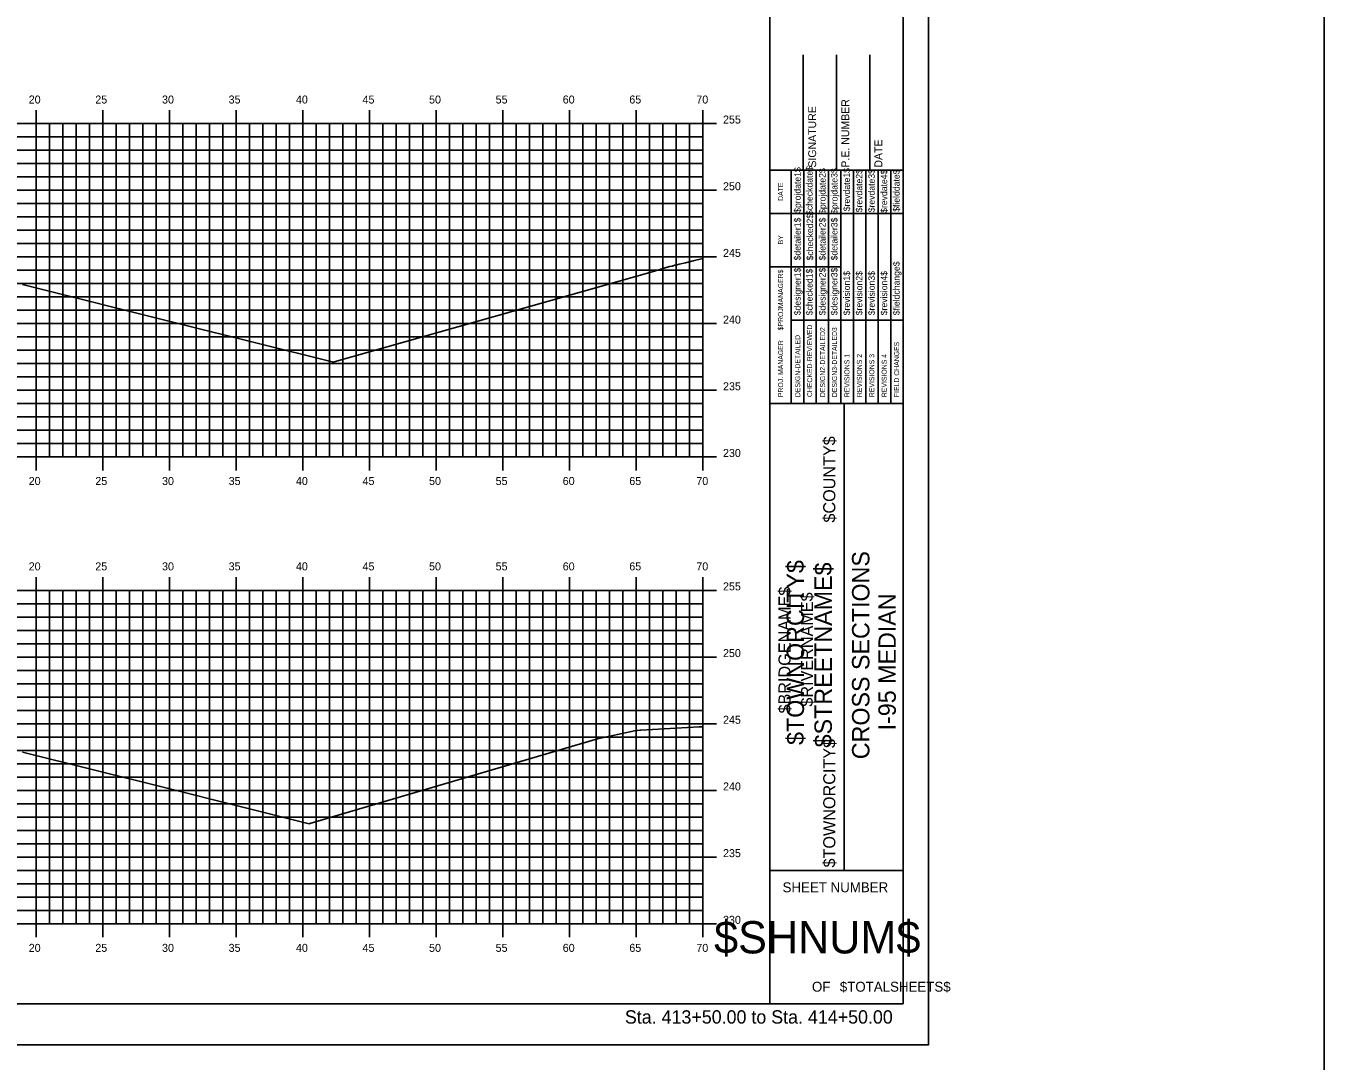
# Model space of a CAD drawing. Extents: x 1168600 to 1177589, y 610178 to 611246.
# Drawn here: x 1172765.3 to 1172862.6, y 610899.3 to 610976.9 of the extents above; entities that cross this region are included whole.
import ezdxf

# ---------------------------------------------------------------- set-up
doc = ezdxf.new("R2010")
doc.units = 0
for name, color, linetype in [('_Construction', 7, 'Continuous'), ('_Station Equation', 7, 'Continuous'), ('BORDER', 7, 'Continuous'), ('BRIDGE_TITLE', 7, 'Continuous'), ('H_V ANNOTATION', 7, 'Continuous'), ('HIGHWAY_TITLE', 7, 'Continuous'), ('MAJOR', 7, 'Continuous'), ('MINOR', 7, 'Continuous'), ('PLOT BOUNDARY', 7, 'Continuous')]:
    doc.layers.add(name, color=color, linetype=linetype)

msp = doc.modelspace()

# ---------------------------------------------------------------- linework, layer by layer
at = {"layer": '_Construction'}
msp.add_line((1172862.626, 611070.66), (1172862.626, 610854.228), dxfattribs=at)
at = {"layer": '_Station Equation'}
for points in [[(1172765.071, 610957.527), (1172776.716, 610954.616), (1172788.361, 610951.705), (1172788.411, 610951.719), (1172812.424, 610958.534), (1172813.559, 610958.87), (1172813.749, 610958.91), (1172813.751, 610958.91), (1172813.804, 610958.927), (1172813.846, 610958.934), (1172813.959, 610958.965), (1172814.129, 610959.009), (1172814.287, 610959.047), (1172814.756, 610959.151), (1172815.325, 610959.292), (1172816.071, 610959.472)], [(1172765.071, 610922.471), (1172775.813, 610919.785), (1172786.555, 610917.1), (1172786.605, 610917.114), (1172786.605, 610917.114), (1172786.606, 610917.114), (1172808.165, 610923.472), (1172810.927, 610924.062), (1172811.348, 610924.118), (1172811.352, 610924.119), (1172811.409, 610924.122), (1172815.787, 610924.374), (1172816.071, 610924.376)]]:
    msp.add_lwpolyline(points, dxfattribs=at)
at = {"layer": 'BORDER'}
for p, q in [((1172821.071, 610903.599), (1172821.071, 611008.599)), ((1172831.071, 610903.599), (1172831.071, 611008.599)), ((1172823.571, 610966.099), (1172823.571, 610974.747)), ((1172826.071, 610966.099), (1172826.071, 610974.747)), ((1172828.571, 610966.099), (1172828.571, 610974.747)), ((1172821.071, 610966.099), (1172831.071, 610966.099)), ((1172821.071, 610948.599), (1172831.071, 610948.599)), ((1172826.662, 610913.599), (1172826.662, 610948.599)), ((1172821.071, 610913.599), (1172831.071, 610913.599)), ((1172671.071, 610903.596), (1172831.071, 610903.596))]:
    msp.add_line(p, q, dxfattribs=at)
for points in [[(1172822.686, 610962.849), (1172822.686, 610966.099)], [(1172823.619, 610948.602), (1172823.619, 610966.099)], [(1172824.551, 610966.099), (1172824.551, 610948.602)], [(1172825.482, 610948.602), (1172825.482, 610966.099)], [(1172826.414, 610948.602), (1172826.414, 610966.099)], [(1172827.346, 610948.602), (1172827.346, 610966.099)], [(1172828.277, 610948.602), (1172828.277, 610966.099)], [(1172829.209, 610948.602), (1172829.209, 610966.099)], [(1172830.141, 610948.602), (1172830.141, 610966.099)], [(1172822.687, 610948.602), (1172822.687, 610965.393)], [(1172821.071, 610962.849), (1172831.071, 610962.849)], [(1172821.071, 610958.849), (1172822.687, 610958.849)], [(1172822.686, 610958.849), (1172826.413, 610958.849)], [(1172822.686, 610954.849), (1172831.071, 610954.849)]]:
    msp.add_lwpolyline(points, dxfattribs=at)
at = {"layer": 'MAJOR'}
for p, q in [((1172766.071, 610970.598), (1172766.071, 610969.596)), ((1172771.071, 610970.598), (1172771.071, 610969.596)), ((1172776.071, 610970.598), (1172776.071, 610969.596)), ((1172781.071, 610970.598), (1172781.071, 610969.596)), ((1172786.071, 610970.598), (1172786.071, 610969.596)), ((1172791.071, 610970.598), (1172791.071, 610969.596)), ((1172796.071, 610970.598), (1172796.071, 610969.596)), ((1172801.071, 610970.598), (1172801.071, 610969.596)), ((1172806.071, 610970.598), (1172806.071, 610969.596)), ((1172811.071, 610970.598), (1172811.071, 610969.596)), ((1172816.071, 610970.598), (1172816.071, 610969.596)), ((1172676.071, 610969.596), (1172816.071, 610969.596)), ((1172676.071, 610969.596), (1172816.071, 610969.596)), ((1172766.071, 610944.596), (1172766.071, 610969.596)), ((1172771.071, 610944.596), (1172771.071, 610969.596)), ((1172776.071, 610944.596), (1172776.071, 610969.596)), ((1172781.071, 610944.596), (1172781.071, 610969.596)), ((1172786.071, 610944.596), (1172786.071, 610969.596)), ((1172791.071, 610944.596), (1172791.071, 610969.596)), ((1172796.071, 610944.596), (1172796.071, 610969.596)), ((1172801.071, 610944.596), (1172801.071, 610969.596)), ((1172806.071, 610944.596), (1172806.071, 610969.596)), ((1172811.071, 610944.596), (1172811.071, 610969.596)), ((1172817.073, 610969.596), (1172815.069, 610969.596)), ((1172816.071, 610944.596), (1172816.071, 610969.596)), ((1172816.071, 610944.596), (1172816.071, 610969.596)), ((1172676.071, 610964.596), (1172816.071, 610964.596)), ((1172817.073, 610964.596), (1172815.069, 610964.596)), ((1172676.071, 610959.596), (1172816.071, 610959.596)), ((1172817.073, 610959.596), (1172815.069, 610959.596)), ((1172676.071, 610954.596), (1172816.071, 610954.596)), ((1172817.073, 610954.596), (1172815.069, 610954.596)), ((1172676.071, 610949.596), (1172816.071, 610949.596)), ((1172817.073, 610949.596), (1172815.069, 610949.596)), ((1172676.071, 610944.596), (1172816.071, 610944.596)), ((1172676.071, 610944.596), (1172816.071, 610944.596)), ((1172766.071, 610943.594), (1172766.071, 610944.596)), ((1172771.071, 610943.594), (1172771.071, 610944.596)), ((1172776.071, 610943.594), (1172776.071, 610944.596)), ((1172781.071, 610943.594), (1172781.071, 610944.596)), ((1172786.071, 610943.594), (1172786.071, 610944.596)), ((1172791.071, 610943.594), (1172791.071, 610944.596)), ((1172796.071, 610943.594), (1172796.071, 610944.596)), ((1172801.071, 610943.594), (1172801.071, 610944.596)), ((1172806.071, 610943.594), (1172806.071, 610944.596)), ((1172811.071, 610943.594), (1172811.071, 610944.596)), ((1172817.073, 610944.596), (1172815.069, 610944.596)), ((1172816.071, 610943.594), (1172816.071, 610944.596)), ((1172766.071, 610935.598), (1172766.071, 610934.596)), ((1172771.071, 610935.598), (1172771.071, 610934.596)), ((1172776.071, 610935.598), (1172776.071, 610934.596)), ((1172781.071, 610935.598), (1172781.071, 610934.596)), ((1172786.071, 610935.598), (1172786.071, 610934.596)), ((1172791.071, 610935.598), (1172791.071, 610934.596)), ((1172796.071, 610935.598), (1172796.071, 610934.596)), ((1172801.071, 610935.598), (1172801.071, 610934.596)), ((1172806.071, 610935.598), (1172806.071, 610934.596)), ((1172811.071, 610935.598), (1172811.071, 610934.596)), ((1172816.071, 610935.598), (1172816.071, 610934.596)), ((1172676.071, 610934.596), (1172816.071, 610934.596)), ((1172676.071, 610934.596), (1172816.071, 610934.596)), ((1172766.071, 610909.596), (1172766.071, 610934.596)), ((1172771.071, 610909.596), (1172771.071, 610934.596)), ((1172776.071, 610909.596), (1172776.071, 610934.596)), ((1172781.071, 610909.596), (1172781.071, 610934.596)), ((1172786.071, 610909.596), (1172786.071, 610934.596)), ((1172791.071, 610909.596), (1172791.071, 610934.596)), ((1172796.071, 610909.596), (1172796.071, 610934.596)), ((1172801.071, 610909.596), (1172801.071, 610934.596)), ((1172806.071, 610909.596), (1172806.071, 610934.596)), ((1172811.071, 610909.596), (1172811.071, 610934.596)), ((1172817.073, 610934.596), (1172815.069, 610934.596)), ((1172816.071, 610909.596), (1172816.071, 610934.596)), ((1172816.071, 610909.596), (1172816.071, 610934.596)), ((1172676.071, 610929.596), (1172816.071, 610929.596)), ((1172817.073, 610929.596), (1172815.069, 610929.596)), ((1172676.071, 610924.596), (1172816.071, 610924.596)), ((1172817.073, 610924.596), (1172815.069, 610924.596)), ((1172676.071, 610919.596), (1172816.071, 610919.596)), ((1172817.073, 610919.596), (1172815.069, 610919.596)), ((1172676.071, 610914.596), (1172816.071, 610914.596)), ((1172817.073, 610914.596), (1172815.069, 610914.596)), ((1172676.071, 610909.596), (1172816.071, 610909.596)), ((1172676.071, 610909.596), (1172816.071, 610909.596)), ((1172766.071, 610908.594), (1172766.071, 610909.596)), ((1172771.071, 610908.594), (1172771.071, 610909.596)), ((1172776.071, 610908.594), (1172776.071, 610909.596)), ((1172781.071, 610908.594), (1172781.071, 610909.596)), ((1172786.071, 610908.594), (1172786.071, 610909.596)), ((1172791.071, 610908.594), (1172791.071, 610909.596)), ((1172796.071, 610908.594), (1172796.071, 610909.596)), ((1172801.071, 610908.594), (1172801.071, 610909.596)), ((1172806.071, 610908.594), (1172806.071, 610909.596)), ((1172811.071, 610908.594), (1172811.071, 610909.596)), ((1172817.073, 610909.596), (1172815.069, 610909.596)), ((1172816.071, 610908.594), (1172816.071, 610909.596))]:
    msp.add_line(p, q, dxfattribs=at)
at = {"layer": 'MINOR'}
for p, q in [((1172767.071, 610944.596), (1172767.071, 610969.596)), ((1172768.071, 610944.596), (1172768.071, 610969.596)), ((1172769.071, 610944.596), (1172769.071, 610969.596)), ((1172770.071, 610944.596), (1172770.071, 610969.596)), ((1172772.071, 610944.596), (1172772.071, 610969.596)), ((1172773.071, 610944.596), (1172773.071, 610969.596)), ((1172774.071, 610944.596), (1172774.071, 610969.596)), ((1172775.071, 610944.596), (1172775.071, 610969.596)), ((1172777.071, 610944.596), (1172777.071, 610969.596)), ((1172778.071, 610944.596), (1172778.071, 610969.596)), ((1172779.071, 610944.596), (1172779.071, 610969.596)), ((1172780.071, 610944.596), (1172780.071, 610969.596)), ((1172782.071, 610944.596), (1172782.071, 610969.596)), ((1172783.071, 610944.596), (1172783.071, 610969.596)), ((1172784.071, 610944.596), (1172784.071, 610969.596)), ((1172785.071, 610944.596), (1172785.071, 610969.596)), ((1172787.071, 610944.596), (1172787.071, 610969.596)), ((1172788.071, 610944.596), (1172788.071, 610969.596)), ((1172789.071, 610944.596), (1172789.071, 610969.596)), ((1172790.071, 610944.596), (1172790.071, 610969.596)), ((1172792.071, 610944.596), (1172792.071, 610969.596)), ((1172793.071, 610944.596), (1172793.071, 610969.596)), ((1172794.071, 610944.596), (1172794.071, 610969.596)), ((1172795.071, 610944.596), (1172795.071, 610969.596)), ((1172797.071, 610944.596), (1172797.071, 610969.596)), ((1172798.071, 610944.596), (1172798.071, 610969.596)), ((1172799.071, 610944.596), (1172799.071, 610969.596)), ((1172800.071, 610944.596), (1172800.071, 610969.596)), ((1172802.071, 610944.596), (1172802.071, 610969.596)), ((1172803.071, 610944.596), (1172803.071, 610969.596)), ((1172804.071, 610944.596), (1172804.071, 610969.596)), ((1172805.071, 610944.596), (1172805.071, 610969.596)), ((1172807.071, 610944.596), (1172807.071, 610969.596)), ((1172808.071, 610944.596), (1172808.071, 610969.596)), ((1172809.071, 610944.596), (1172809.071, 610969.596)), ((1172810.071, 610944.596), (1172810.071, 610969.596)), ((1172812.071, 610944.596), (1172812.071, 610969.596)), ((1172813.071, 610944.596), (1172813.071, 610969.596)), ((1172814.071, 610944.596), (1172814.071, 610969.596)), ((1172815.071, 610944.596), (1172815.071, 610969.596)), ((1172676.071, 610968.596), (1172816.071, 610968.596)), ((1172816.071, 610968.596), (1172815.069, 610968.596)), ((1172676.071, 610967.596), (1172816.071, 610967.596)), ((1172816.071, 610967.596), (1172815.069, 610967.596)), ((1172676.071, 610966.596), (1172816.071, 610966.596)), ((1172816.071, 610966.596), (1172815.069, 610966.596)), ((1172676.071, 610965.596), (1172816.071, 610965.596)), ((1172816.071, 610965.596), (1172815.069, 610965.596)), ((1172676.071, 610963.596), (1172816.071, 610963.596)), ((1172816.071, 610963.596), (1172815.069, 610963.596)), ((1172676.071, 610962.596), (1172816.071, 610962.596)), ((1172816.071, 610962.596), (1172815.069, 610962.596)), ((1172676.071, 610961.596), (1172816.071, 610961.596)), ((1172816.071, 610961.596), (1172815.069, 610961.596)), ((1172676.071, 610960.596), (1172816.071, 610960.596)), ((1172816.071, 610960.596), (1172815.069, 610960.596)), ((1172676.071, 610958.596), (1172816.071, 610958.596)), ((1172816.071, 610958.596), (1172815.069, 610958.596)), ((1172676.071, 610957.596), (1172816.071, 610957.596)), ((1172816.071, 610957.596), (1172815.069, 610957.596)), ((1172676.071, 610956.596), (1172816.071, 610956.596)), ((1172816.071, 610956.596), (1172815.069, 610956.596)), ((1172676.071, 610955.596), (1172816.071, 610955.596)), ((1172816.071, 610955.596), (1172815.069, 610955.596)), ((1172676.071, 610953.596), (1172816.071, 610953.596)), ((1172816.071, 610953.596), (1172815.069, 610953.596)), ((1172676.071, 610952.596), (1172816.071, 610952.596)), ((1172816.071, 610952.596), (1172815.069, 610952.596)), ((1172676.071, 610951.596), (1172816.071, 610951.596)), ((1172816.071, 610951.596), (1172815.069, 610951.596)), ((1172676.071, 610950.596), (1172816.071, 610950.596)), ((1172816.071, 610950.596), (1172815.069, 610950.596)), ((1172676.071, 610948.596), (1172816.071, 610948.596)), ((1172816.071, 610948.596), (1172815.069, 610948.596)), ((1172676.071, 610947.596), (1172816.071, 610947.596)), ((1172816.071, 610947.596), (1172815.069, 610947.596)), ((1172676.071, 610946.596), (1172816.071, 610946.596)), ((1172816.071, 610946.596), (1172815.069, 610946.596)), ((1172676.071, 610945.596), (1172816.071, 610945.596)), ((1172816.071, 610945.596), (1172815.069, 610945.596)), ((1172767.071, 610909.596), (1172767.071, 610934.596)), ((1172768.071, 610909.596), (1172768.071, 610934.596)), ((1172769.071, 610909.596), (1172769.071, 610934.596)), ((1172770.071, 610909.596), (1172770.071, 610934.596)), ((1172772.071, 610909.596), (1172772.071, 610934.596)), ((1172773.071, 610909.596), (1172773.071, 610934.596)), ((1172774.071, 610909.596), (1172774.071, 610934.596)), ((1172775.071, 610909.596), (1172775.071, 610934.596)), ((1172777.071, 610909.596), (1172777.071, 610934.596)), ((1172778.071, 610909.596), (1172778.071, 610934.596)), ((1172779.071, 610909.596), (1172779.071, 610934.596)), ((1172780.071, 610909.596), (1172780.071, 610934.596)), ((1172782.071, 610909.596), (1172782.071, 610934.596)), ((1172783.071, 610909.596), (1172783.071, 610934.596)), ((1172784.071, 610909.596), (1172784.071, 610934.596)), ((1172785.071, 610909.596), (1172785.071, 610934.596)), ((1172787.071, 610909.596), (1172787.071, 610934.596)), ((1172788.071, 610909.596), (1172788.071, 610934.596)), ((1172789.071, 610909.596), (1172789.071, 610934.596)), ((1172790.071, 610909.596), (1172790.071, 610934.596)), ((1172792.071, 610909.596), (1172792.071, 610934.596)), ((1172793.071, 610909.596), (1172793.071, 610934.596)), ((1172794.071, 610909.596), (1172794.071, 610934.596)), ((1172795.071, 610909.596), (1172795.071, 610934.596)), ((1172797.071, 610909.596), (1172797.071, 610934.596)), ((1172798.071, 610909.596), (1172798.071, 610934.596)), ((1172799.071, 610909.596), (1172799.071, 610934.596)), ((1172800.071, 610909.596), (1172800.071, 610934.596)), ((1172802.071, 610909.596), (1172802.071, 610934.596)), ((1172803.071, 610909.596), (1172803.071, 610934.596)), ((1172804.071, 610909.596), (1172804.071, 610934.596)), ((1172805.071, 610909.596), (1172805.071, 610934.596)), ((1172807.071, 610909.596), (1172807.071, 610934.596)), ((1172808.071, 610909.596), (1172808.071, 610934.596)), ((1172809.071, 610909.596), (1172809.071, 610934.596)), ((1172810.071, 610909.596), (1172810.071, 610934.596)), ((1172812.071, 610909.596), (1172812.071, 610934.596)), ((1172813.071, 610909.596), (1172813.071, 610934.596)), ((1172814.071, 610909.596), (1172814.071, 610934.596)), ((1172815.071, 610909.596), (1172815.071, 610934.596)), ((1172676.071, 610933.596), (1172816.071, 610933.596)), ((1172816.071, 610933.596), (1172815.069, 610933.596)), ((1172676.071, 610932.596), (1172816.071, 610932.596)), ((1172816.071, 610932.596), (1172815.069, 610932.596)), ((1172676.071, 610931.596), (1172816.071, 610931.596)), ((1172816.071, 610931.596), (1172815.069, 610931.596)), ((1172676.071, 610930.596), (1172816.071, 610930.596)), ((1172816.071, 610930.596), (1172815.069, 610930.596)), ((1172676.071, 610928.596), (1172816.071, 610928.596)), ((1172816.071, 610928.596), (1172815.069, 610928.596)), ((1172676.071, 610927.596), (1172816.071, 610927.596)), ((1172816.071, 610927.596), (1172815.069, 610927.596)), ((1172676.071, 610926.596), (1172816.071, 610926.596)), ((1172816.071, 610926.596), (1172815.069, 610926.596)), ((1172676.071, 610925.596), (1172816.071, 610925.596)), ((1172816.071, 610925.596), (1172815.069, 610925.596)), ((1172676.071, 610923.596), (1172816.071, 610923.596)), ((1172816.071, 610923.596), (1172815.069, 610923.596)), ((1172676.071, 610922.596), (1172816.071, 610922.596)), ((1172816.071, 610922.596), (1172815.069, 610922.596)), ((1172676.071, 610921.596), (1172816.071, 610921.596)), ((1172816.071, 610921.596), (1172815.069, 610921.596)), ((1172676.071, 610920.596), (1172816.071, 610920.596)), ((1172816.071, 610920.596), (1172815.069, 610920.596)), ((1172676.071, 610918.596), (1172816.071, 610918.596)), ((1172816.071, 610918.596), (1172815.069, 610918.596)), ((1172676.071, 610917.596), (1172816.071, 610917.596)), ((1172816.071, 610917.596), (1172815.069, 610917.596)), ((1172676.071, 610916.596), (1172816.071, 610916.596)), ((1172816.071, 610916.596), (1172815.069, 610916.596)), ((1172676.071, 610915.596), (1172816.071, 610915.596)), ((1172816.071, 610915.596), (1172815.069, 610915.596)), ((1172676.071, 610913.596), (1172816.071, 610913.596)), ((1172816.071, 610913.596), (1172815.069, 610913.596)), ((1172676.071, 610912.596), (1172816.071, 610912.596)), ((1172816.071, 610912.596), (1172815.069, 610912.596)), ((1172676.071, 610911.596), (1172816.071, 610911.596)), ((1172816.071, 610911.596), (1172815.069, 610911.596)), ((1172676.071, 610910.596), (1172816.071, 610910.596)), ((1172816.071, 610910.596), (1172815.069, 610910.596))]:
    msp.add_line(p, q, dxfattribs=at)
at = {"layer": 'PLOT BOUNDARY'}
msp.add_lwpolyline([(1172662.978, 610900.537), (1172832.978, 610900.537), (1172832.978, 611010.537), (1172662.978, 611010.537)], close=True, dxfattribs=at)

# ---------------------------------------------------------------- texts
at = {"layer": 'BORDER'}
for s, height, rotation, p in [('SIGNATURE', 0.5906, 90, (1172824.552, 610966.291)), ('P.E. NUMBER', 0.59055, 90, (1172827.032, 610966.291)), ('DATE', 0.5906, 90, (1172829.513, 610966.291)), ('$projdate1$', 0.48455, 90, (1172823.394, 610962.899)), ('$checkdate$', 0.48455, 90, (1172824.289, 610962.742)), ('$projdate2$', 0.48455, 90, (1172825.258, 610962.821)), ('$projdate3$', 0.48455, 90, (1172826.152, 610962.821)), ('$revdate1$', 0.4845, 90, (1172827.084, 610963.017)), ('$revdate2$', 0.4845, 90, (1172828.016, 610962.939)), ('$revdate3$', 0.4845, 90, (1172828.947, 610962.939)), ('$revdate4$', 0.4845, 90, (1172829.879, 610962.899)), ('$fielddate$', 0.48455, 90, (1172830.811, 610962.978)), ('DATE', 0.3714, 90, (1172822.076, 610963.805)), ('$checked2$', 0.4845, 90, (1172824.326, 610959.334)), ('$detailer1$', 0.48455, 90, (1172823.394, 610959.334)), ('$detailer2$', 0.48455, 90, (1172825.258, 610959.334)), ('$detailer3$', 0.48455, 90, (1172826.152, 610959.334)), ('BY', 0.3714, 90, (1172822.076, 610960.534)), ('$designer1$', 0.48455, 90, (1172823.394, 610955.222)), ('$designer2$', 0.48455, 90, (1172825.258, 610955.222)), ('$designer3$', 0.48455, 90, (1172826.152, 610955.222)), ('$fieldchange$', 0.48455, 90, (1172830.811, 610955.222)), ('$PROJMANAGER$', 0.37275, 90, (1172822.076, 610954.094)), ('$checked1$', 0.4845, 90, (1172824.289, 610955.222)), ('$revision1$', 0.48455, 90, (1172827.084, 610955.222)), ('$revision2$', 0.48455, 90, (1172828.016, 610955.222)), ('$revision3$', 0.48455, 90, (1172828.947, 610955.222)), ('$revision4$', 0.48455, 90, (1172829.879, 610955.222)), ('CHECKED-REVIEWED', 0.37275, 90, (1172824.252, 610949.087)), ('DESIGN2-DETAILED2', 0.37275, 90, (1172825.221, 610949.087)), ('DESIGN3-DETAILED3', 0.37275, 90, (1172826.116, 610949.087)), ('PROJ. MANAGER', 0.37275, 90, (1172822.076, 610949.087)), ('DESIGN-DETAILED', 0.37275, 90, (1172823.358, 610949.087)), ('FIELD CHANGES', 0.37275, 90, (1172830.774, 610949.087)), ('REVISIONS 1', 0.37275, 90, (1172827.048, 610949.087)), ('REVISIONS 2', 0.37275, 90, (1172827.979, 610949.087)), ('REVISIONS 3', 0.37275, 90, (1172828.911, 610949.087)), ('REVISIONS 4', 0.37275, 90, (1172829.843, 610949.087)), ('CROSS SECTIONS', 1.30428, 90, (1172828.547, 610921.938)), ('I-95 MEDIAN', 1.30428, 90, (1172830.525, 610924.097)), ('SHEET NUMBER', 0.74527, 360, (1172822.037, 610911.963)), ('$SHNUM$', 2.4194, 360, (1172816.905, 610907.379)), ('OF', 0.7453, 360, (1172824.238, 610904.509)), ('$TOTALSHEETS$', 0.74527, 360, (1172826.328, 610904.509))]:
    msp.add_text(s, height=height, rotation=rotation, dxfattribs=at).set_placement(p)
at = {"layer": 'BRIDGE_TITLE'}
for s, height, p in [('$COUNTY$', 0.9072, (1172825.992, 610939.678)), ('$BRIDGENAME$', 0.90716, (1172822.638, 610925.367)), ('$RIVERNAME$', 0.90716, (1172824.315, 610925.882)), ('$TOWNORCITY$', 0.90716, (1172825.992, 610913.82))]:
    msp.add_text(s, height=height, rotation=90, dxfattribs=at).set_placement(p)
at = {"layer": 'H_V ANNOTATION'}
for s, height, p in [('20', 0.6, (1172765.525, 610971.096)), ('25', 0.6, (1172770.517, 610971.096)), ('30', 0.6, (1172775.52, 610971.096)), ('35', 0.6, (1172780.512, 610971.096)), ('40', 0.6, (1172785.557, 610971.096)), ('45', 0.6, (1172790.549, 610971.096)), ('50', 0.6, (1172795.536, 610971.096)), ('55', 0.6, (1172800.528, 610971.096)), ('60', 0.6, (1172805.557, 610971.096)), ('65', 0.6, (1172810.549, 610971.096)), ('70', 0.6, (1172815.573, 610971.096)), ('255', 0.6, (1172817.571, 610969.596)), ('250', 0.6, (1172817.571, 610964.596)), ('245', 0.6, (1172817.571, 610959.596)), ('240', 0.6, (1172817.571, 610954.596)), ('235', 0.6, (1172817.571, 610949.596)), ('230', 0.6, (1172817.571, 610944.596)), ('20', 0.6, (1172765.525, 610942.496)), ('25', 0.6, (1172770.517, 610942.496)), ('30', 0.6, (1172775.52, 610942.496)), ('35', 0.6, (1172780.512, 610942.496)), ('40', 0.6, (1172785.557, 610942.496)), ('45', 0.6, (1172790.549, 610942.496)), ('50', 0.6, (1172795.536, 610942.496)), ('55', 0.6, (1172800.528, 610942.496)), ('60', 0.6, (1172805.557, 610942.496)), ('65', 0.6, (1172810.549, 610942.496)), ('70', 0.6, (1172815.573, 610942.496)), ('20', 0.6, (1172765.525, 610936.096)), ('25', 0.6, (1172770.517, 610936.096)), ('30', 0.6, (1172775.52, 610936.096)), ('35', 0.6, (1172780.512, 610936.096)), ('40', 0.6, (1172785.557, 610936.096)), ('45', 0.6, (1172790.549, 610936.096)), ('50', 0.6, (1172795.536, 610936.096)), ('55', 0.6, (1172800.528, 610936.096)), ('60', 0.6, (1172805.557, 610936.096)), ('65', 0.6, (1172810.549, 610936.096)), ('70', 0.6, (1172815.573, 610936.096)), ('255', 0.6, (1172817.571, 610934.596)), ('250', 0.6, (1172817.571, 610929.596)), ('245', 0.6, (1172817.571, 610924.596)), ('240', 0.6, (1172817.571, 610919.596)), ('235', 0.6, (1172817.571, 610914.596)), ('230', 0.6, (1172817.571, 610909.596)), ('20', 0.6, (1172765.525, 610907.496)), ('25', 0.6, (1172770.517, 610907.496)), ('30', 0.6, (1172775.52, 610907.496)), ('35', 0.6, (1172780.512, 610907.496)), ('40', 0.6, (1172785.557, 610907.496)), ('45', 0.6, (1172790.549, 610907.496)), ('50', 0.6, (1172795.536, 610907.496)), ('55', 0.6, (1172800.528, 610907.496)), ('60', 0.6, (1172805.557, 610907.496)), ('65', 0.6, (1172810.549, 610907.496)), ('70', 0.6, (1172815.573, 610907.496)), ('Sta. 413+50.00 to Sta. 414+50.00', 1.0002, (1172810.217, 610902.116))]:
    msp.add_text(s, height=height, dxfattribs=at).set_placement(p)
at = {"layer": 'HIGHWAY_TITLE'}
for s, p in [('$TOWNORCITY$', (1172823.644, 610923.007)), ('$STREETNAME$', (1172825.731, 610922.827))]:
    msp.add_text(s, height=1.30428, rotation=90, dxfattribs=at).set_placement(p)

doc.saveas('drawing.dxf')
